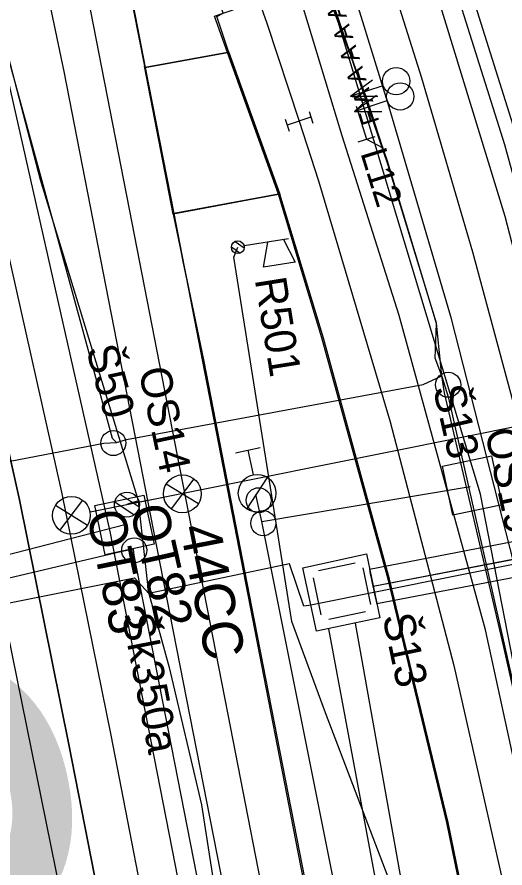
# Model space of a CAD drawing. Extents: x -545736 to -544888, y -1122892 to -1119128.
# Drawn here: x -545187.07 to -545167.61, y -1121746.9 to -1121712.96 of the extents above; entities that cross this region are included whole.
import ezdxf

# ---------------------------------------------------------------- set-up
doc = ezdxf.new("R2010")
doc.units = 0
for name, color, linetype in [('osvětlené plochy-hodnota-obrys', 7, 'Continuous'), ('Podbarveni_Komunikace', 7, 'Continuous'), ('Podbarveni_Nastupiste', 7, 'Continuous'), ('Vrstva 1 - Koleje', 7, 'Continuous'), ('Vrstva 11 - Trakce', 7, 'Continuous'), ('Vrstva 14_zastreseni a nastupiste', 7, 'Continuous'), ('Vrstva 16_plochy', 7, 'Continuous'), ('Vrstva 25', 7, 'Continuous'), ('Vrstva 26', 7, 'Continuous'), ('Vrstva 28 - zabzar', 7, 'Continuous'), ('Vrstva 3 - Lisy - Pocitaci body', 7, 'Continuous'), ('Vrstva 31', 7, 'Continuous'), ('Vrstva 33 - prvky sdelzar', 7, 'Continuous'), ('Vrstva 34', 7, 'Continuous'), ('Vrstva 35', 7, 'Continuous'), ('Vrstva 36', 7, 'Continuous'), ('Vrstva 4 - Teren - stezky - prechody - plochy', 7, 'Continuous'), ('Vrstva 41', 7, 'Continuous'), ('Vrstva 42', 7, 'Continuous'), ('Vrstva 43', 7, 'Continuous'), ('Vrstva 44', 7, 'Continuous'), ('Vrstva 6 - Navesti', 7, 'Continuous')]:
    doc.layers.add(name, color=color, linetype=linetype)

msp = doc.modelspace()

# ---------------------------------------------------------------- linework, layer by layer
at = {"layer": 'osvětlené plochy-hodnota-obrys'}
msp.add_lwpolyline([(-545137.864, -1121889.42), (-545168.59, -1121731.992), (-545178.308, -1121699.721), (-545197.027, -1121652.528), (-545208.16, -1121619.35), (-545217.952, -1121591.114), (-545225.649, -1121565.547)], dxfattribs=at)
at = {"layer": 'Podbarveni_Komunikace'}
for p, q in [((-545181.959, -1121714.966), (-545178.683, -1121714.378)), ((-545178.683, -1121714.378), (-545181.959, -1121714.966)), ((-545178.683, -1121714.378), (-545178.637, -1121714.337)), ((-545176.644, -1121720.024), (-545178.683, -1121714.378)), ((-545181.985, -1121714.917), (-545181.959, -1121714.966)), ((-545181.959, -1121714.966), (-545180.826, -1121720.796)), ((-545180.826, -1121720.796), (-545176.644, -1121720.024))]:
    msp.add_line(p, q, dxfattribs=at)
for points in [[(-545180.039, -1121709.428), (-545180.163, -1121709.404), (-545182.89, -1121710.328), (-545181.985, -1121714.917)], [(-545178.637, -1121714.337), (-545179.104, -1121712.933), (-545178.847, -1121712.802)]]:
    msp.add_lwpolyline(points, dxfattribs=at)
at = {"layer": 'Podbarveni_Nastupiste'}
for p, q in [((-545180.823, -1121720.81), (-545180.455, -1121722.711)), ((-545186.979, -1121732.216), (-545189.161, -1121722.457))]:
    msp.add_line(p, q, dxfattribs=at)
for points in [[(-545147.633, -1121858.705), (-545149.541, -1121848.922), (-545151.454, -1121839.109), (-545153.365, -1121829.32), (-545155.271, -1121819.528), (-545156.81, -1121811.627), (-545158.718, -1121801.84), (-545160.25, -1121793.99), (-545162.146, -1121784.289), (-545164.063, -1121774.461), (-545164.834, -1121770.503), (-545165.22, -1121768.538), (-545165.98, -1121764.613), (-545167.113, -1121758.805), (-545167.886, -1121754.822), (-545169.883, -1121745.088), (-545172.217, -1121735.379), (-545174.857, -1121725.764), (-545176.589, -1121720.029), (-545176.64, -1121720.038), (-545180.823, -1121720.81)], [(-545180.455, -1121722.711), (-545179.628, -1121726.7), (-545177.717, -1121736.49), (-545175.814, -1121746.279), (-545173.137, -1121759.988), (-545171.232, -1121769.763), (-545170.096, -1121775.61), (-545168.189, -1121785.44), (-545166.652, -1121793.283), (-545164.749, -1121803.058), (-545162.839, -1121812.848), (-545160.922, -1121822.667), (-545159.009, -1121832.498), (-545157.103, -1121842.273), (-545155.195, -1121852.046), (-545153.289, -1121861.829)], [(-545183.088, -1121751.748), (-545185.006, -1121741.979), (-545186.979, -1121732.216)]]:
    msp.add_lwpolyline(points, dxfattribs=at)
at = {"layer": 'Vrstva 1 - Koleje'}
for points in [[(-545200.377, -1121638.127), (-545200.027, -1121638.835), (-545193.022, -1121653.026), (-545187.361, -1121668.627), (-545185.993, -1121672.41), (-545184.116, -1121677.602), (-545182.386, -1121682.379), (-545180.136, -1121688.593), (-545177.412, -1121696.104), (-545175.179, -1121702.365), (-545173.107, -1121708.51), (-545170.943, -1121715.381), (-545168.904, -1121722.322), (-545166.838, -1121730.016), (-545165.721, -1121734.52), (-545165.378, -1121735.902), (-545163.622, -1121743.653), (-545162.109, -1121751.114), (-545160.876, -1121757.439), (-545159.51, -1121764.477), (-545158.293, -1121770.72), (-545156.873, -1121778.046)], [(-545190.187, -1121685.59), (-545187.923, -1121694.959), (-545186.2, -1121702.627), (-545185.507, -1121705.971), (-545184.687, -1121709.924), (-545182.492, -1121721.163), (-545180.59, -1121730.931), (-545178.666, -1121740.784), (-545176.766, -1121750.544), (-545174.869, -1121760.278), (-545172.942, -1121770.162), (-545171.042, -1121779.908), (-545169.129, -1121789.7), (-545167.212, -1121799.555), (-545165.293, -1121809.36), (-545163.388, -1121819.134), (-545161.468, -1121828.982), (-545159.566, -1121838.742), (-545157.655, -1121848.546), (-545155.739, -1121858.373)], [(-545196.328, -1121689.408), (-545194.686, -1121694.87), (-545192.492, -1121702.549), (-545189.916, -1121712.225), (-545187.524, -1121721.986), (-545185.303, -1121731.906), (-545183.337, -1121741.604), (-545181.431, -1121751.413), (-545179.514, -1121761.238), (-545177.608, -1121771.007), (-545175.701, -1121780.793), (-545173.785, -1121790.62), (-545171.889, -1121800.35), (-545169.976, -1121810.166), (-545168.071, -1121819.938), (-545166.148, -1121829.808), (-545164.234, -1121839.613), (-545162.332, -1121849.377), (-545160.421, -1121859.17)], [(-545185.383, -1121691.101), (-545182.479, -1121698.59), (-545179.623, -1121706.109), (-545177.117, -1121713.199), (-545175.826, -1121717.114), (-545175.044, -1121719.485), (-545172.193, -1121729.1), (-545169.655, -1121738.82), (-545167.452, -1121748.582), (-545165.503, -1121758.451), (-545163.6, -1121768.21), (-545161.69, -1121777.988), (-545159.773, -1121787.837), (-545157.871, -1121797.594), (-545155.965, -1121807.383), (-545154.069, -1121817.086), (-545152.127, -1121827.047), (-545150.241, -1121836.711), (-545148.328, -1121846.526), (-545146.419, -1121856.308)]]:
    msp.add_lwpolyline(points, dxfattribs=at)
at = {"layer": 'Vrstva 11 - Trakce'}
for p, q in [((-545182.691, -1121732.407), (-545159.873, -1121727.815)), ((-545182.961, -1121731.991), (-545182.202, -1121732.499)), ((-545183.175, -1121732.298), (-545182.406, -1121732.813))]:
    msp.add_line(p, q, dxfattribs=at)
msp.add_circle((-545182.691, -1121732.407), 0.5, dxfattribs=at)
at = {"layer": 'Vrstva 14_zastreseni a nastupiste'}
msp.add_line((-545181.959, -1121714.966), (-545178.683, -1121714.378), dxfattribs=at)
for points in [[(-545189.242, -1121752.936), (-545191.158, -1121743.114), (-545193.062, -1121733.349), (-545194.982, -1121723.565), (-545196.89, -1121713.766), (-545198.798, -1121703.988), (-545200.703, -1121694.182), (-545196.861, -1121693.551), (-545196.294, -1121695.448), (-545194.179, -1121702.847), (-545191.523, -1121712.775), (-545189.161, -1121722.457), (-545186.979, -1121732.216), (-545185.006, -1121741.979), (-545183.088, -1121751.748)], [(-545189.242, -1121752.936), (-545191.158, -1121743.114), (-545193.062, -1121733.349), (-545194.982, -1121723.565), (-545196.89, -1121713.766), (-545198.798, -1121703.988), (-545200.703, -1121694.182), (-545196.861, -1121693.551), (-545196.294, -1121695.448), (-545194.179, -1121702.847), (-545191.523, -1121712.775), (-545189.161, -1121722.457), (-545186.979, -1121732.216), (-545185.006, -1121741.979), (-545183.088, -1121751.748)], [(-545176.589, -1121720.029), (-545176.644, -1121720.024), (-545178.683, -1121714.378), (-545178.637, -1121714.337), (-545176.589, -1121720.029)], [(-545180.848, -1121720.815), (-545181.985, -1121714.917), (-545181.959, -1121714.966), (-545180.826, -1121720.796), (-545180.848, -1121720.815)], [(-545167.886, -1121754.822), (-545169.883, -1121745.088), (-545172.217, -1121735.379), (-545174.857, -1121725.764), (-545176.589, -1121720.029), (-545180.848, -1121720.815), (-545179.628, -1121726.7), (-545177.717, -1121736.49), (-545175.814, -1121746.279), (-545173.137, -1121759.988)], [(-545167.941, -1121754.817), (-545169.938, -1121745.083), (-545172.272, -1121735.374), (-545174.912, -1121725.759), (-545176.644, -1121720.024), (-545180.826, -1121720.796), (-545179.683, -1121726.695), (-545177.772, -1121736.485), (-545175.869, -1121746.274), (-545173.192, -1121759.983)]]:
    msp.add_lwpolyline(points, dxfattribs=at)
at = {"layer": 'Vrstva 16_plochy'}
for points in [[(-545189.242, -1121752.936), (-545191.158, -1121743.114), (-545193.062, -1121733.349), (-545194.982, -1121723.565), (-545196.89, -1121713.766), (-545198.798, -1121703.988), (-545200.703, -1121694.182), (-545196.861, -1121693.551), (-545196.294, -1121695.448), (-545194.179, -1121702.847), (-545191.523, -1121712.775), (-545189.161, -1121722.457), (-545186.979, -1121732.216), (-545185.006, -1121741.979), (-545183.088, -1121751.748)], [(-545181.959, -1121714.966), (-545178.683, -1121714.378), (-545179.201, -1121712.924), (-545178.847, -1121712.802), (-545180.039, -1121709.428), (-545182.857, -1121710.357), (-545181.959, -1121714.966)], [(-545167.941, -1121754.817), (-545169.938, -1121745.083), (-545172.272, -1121735.374), (-545174.912, -1121725.759), (-545176.644, -1121720.024), (-545178.683, -1121714.378), (-545181.959, -1121714.966), (-545180.826, -1121720.796), (-545179.683, -1121726.695), (-545177.772, -1121736.485), (-545175.869, -1121746.274), (-545173.192, -1121759.983)]]:
    msp.add_lwpolyline(points, dxfattribs=at)
at = {"layer": 'Vrstva 25'}
for p, q in [((-545179.84, -1121732.379), (-545181.124, -1121731.587)), ((-545180.019, -1121731.38), (-545180.932, -1121732.579)), ((-545185.363, -1121733.433), (-545184.45, -1121732.234)), ((-545181.219, -1121732.12), (-545182.691, -1121732.407)), ((-545185.542, -1121732.433), (-545184.258, -1121733.226)), ((-545184.163, -1121732.694), (-545182.691, -1121732.407))]:
    msp.add_line(p, q, dxfattribs=at)
for centre in [(-545180.478, -1121731.977), (-545184.904, -1121732.835)]:
    msp.add_circle(centre, 0.754, dxfattribs=at)
at = {"layer": 'Vrstva 26'}
msp.add_line((-545132.499, -1121727.752), (-545175.352, -1121736.42), dxfattribs=at)
for points in [[(-545175.347, -1121736.419), (-545175.635, -1121736.453), (-545176.212, -1121734.774), (-545181.811, -1121735.952), (-545182.224, -1121732.257), (-545186.143, -1121719.457), (-545191.089, -1121700.472)], [(-545203.192, -1121702.53), (-545203.229, -1121702.296), (-545203.64, -1121702.489), (-545202.416, -1121708.322), (-545201.721, -1121712.334), (-545201.289, -1121713.182), (-545198.256, -1121728.49), (-545197.89, -1121732.404), (-545197.312, -1121733.586), (-545196.305, -1121738.106), (-545182.383, -1121735.328), (-545181.811, -1121735.952)], [(-545182.224, -1121732.257), (-545182.628, -1121732.381), (-545182.691, -1121732.407)], [(-545181.811, -1121735.952), (-545181.003, -1121738.903), (-545179.714, -1121744.385), (-545177.939, -1121755.859), (-545177.961, -1121756.625), (-545177.933, -1121756.845)]]:
    msp.add_lwpolyline(points, dxfattribs=at)
at = {"layer": 'Vrstva 28 - zabzar'}
for points in [[(-545163.02, -1121733.83), (-545163.14, -1121732.59), (-545163.95, -1121731.4), (-545167.62, -1121718.06), (-545169.32, -1121712.66), (-545170.79, -1121708.29)], [(-545173.13, -1121717.83), (-545172.48, -1121718.17), (-545173.11, -1121716.25), (-545174.45, -1121712.66), (-545175.26, -1121709.75)], [(-545173.78, -1121716.11), (-545173.11, -1121716.25), (-545173.62, -1121716.72)]]:
    msp.add_lwpolyline(points, dxfattribs=at)
at = {"layer": 'Vrstva 3 - Lisy - Pocitaci body'}
for p, q in [((-545173.78, -1121716.11), (-545172.903, -1121715.461)), ((-545173.78, -1121716.11), (-545172.468, -1121715.682)), ((-545173.62, -1121716.72), (-545172.743, -1121716.071)), ((-545173.78, -1121716.11), (-545172.689, -1121716.117)), ((-545173.62, -1121716.72), (-545172.308, -1121716.292)), ((-545175.429, -1121716.72), (-545175.273, -1121717.195)), ((-545173.62, -1121716.72), (-545172.529, -1121716.727)), ((-545176.379, -1121717.033), (-545176.223, -1121717.508)), ((-545175.351, -1121716.957), (-545176.301, -1121717.271))]:
    msp.add_line(p, q, dxfattribs=at)
for centre in [(-545171.952, -1121715.516), (-545171.792, -1121716.126)]:
    msp.add_circle(centre, 0.542, dxfattribs=at)
at = {"layer": 'Vrstva 31'}
msp.add_lwpolyline([(-545171.97, -1121749.47), (-545171.68, -1121748.84), (-545174.77, -1121740.71), (-545176.11, -1121737.07), (-545178.43, -1121722.53), (-545178.27, -1121722.14)], dxfattribs=at)
at = {"layer": 'Vrstva 33 - prvky sdelzar'}
for p, q in [((-545176.253, -1121721.801), (-545178.02, -1121722.085)), ((-545176.442, -1121721.832), (-545175.975, -1121722.729)), ((-545178.524, -1121722.119), (-545178.171, -1121722.375)), ((-545178.378, -1121721.908), (-545178.018, -1121722.17)), ((-545177.239, -1121722.931), (-545177.074, -1121721.932)), ((-545175.975, -1121722.729), (-545177.239, -1121722.931))]:
    msp.add_line(p, q, dxfattribs=at)
msp.add_circle((-545178.27, -1121722.14), 0.256, dxfattribs=at)
at = {"layer": 'Vrstva 34'}
for p, q in [((-545175.053, -1121735.037), (-545173.584, -1121734.731)), ((-545173.288, -1121734.924), (-545172.982, -1121736.393)), ((-545174.94, -1121736.802), (-545175.246, -1121735.333)), ((-545173.175, -1121736.689), (-545174.644, -1121736.995))]:
    msp.add_line(p, q, dxfattribs=at)
at = {"layer": 'Vrstva 35'}
for p, q in [((-545173.012, -1121734.976), (-545133.884, -1121727.448)), ((-545172.869, -1121735.656), (-545133.668, -1121728.12)), ((-545172.867, -1121735.664), (-545133.668, -1121728.119)), ((-545172.723, -1121736.351), (-545133.451, -1121728.792))]:
    msp.add_line(p, q, dxfattribs=at)
for points in [[(-545167.629, -1121767.278), (-545168.622, -1121764.942), (-545173.574, -1121737.132)], [(-545168.79, -1121767.528), (-545169.421, -1121765.294), (-545174.634, -1121737.356)]]:
    msp.add_lwpolyline(points, dxfattribs=at)
for centre, ratio, start_param, end_param in [((-545172.868, -1121735.663), 0.000106, 3.146832, 6.290757), ((-545172.868, -1121735.664), 0.000108, 3.128938, 6.283029)]:
    msp.add_ellipse(centre, major_axis=(-0.145, 0.688), ratio=ratio, start_param=start_param, end_param=end_param, dxfattribs=at)
at = {"layer": 'Vrstva 36'}
msp.add_lwpolyline([(-545175.672, -1121734.926), (-545173.14, -1121734.368), (-545172.602, -1121736.925), (-545175.129, -1121737.46)], close=True, dxfattribs=at)
for points in [[(-545175.672, -1121734.926), (-545173.14, -1121734.368), (-545172.602, -1121736.925), (-545175.129, -1121737.46), (-545175.672, -1121734.926)], [(-545173.14, -1121734.368), (-545173.14, -1121734.368)], [(-545175.672, -1121734.926), (-545175.672, -1121734.926)], [(-545172.602, -1121736.925), (-545172.602, -1121736.925)], [(-545175.129, -1121737.46), (-545175.129, -1121737.46)]]:
    msp.add_lwpolyline(points, dxfattribs=at)
at = {"layer": 'Vrstva 4 - Teren - stezky - prechody - plochy'}
for points in [[(-545183.088, -1121751.748), (-545185.006, -1121741.979), (-545186.979, -1121732.216), (-545189.161, -1121722.457), (-545191.523, -1121712.775), (-545194.179, -1121702.847), (-545196.294, -1121695.448), (-545196.861, -1121693.551), (-545196.981, -1121693.185), (-545198.002, -1121693.324), (-545198.246, -1121691.849), (-545199.971, -1121692.109), (-545199.786, -1121693.603), (-545200.766, -1121693.77), (-545200.703, -1121694.182), (-545198.798, -1121703.988), (-545196.89, -1121713.766), (-545194.982, -1121723.565), (-545193.062, -1121733.349), (-545191.158, -1121743.114), (-545189.242, -1121752.936)], [(-545188.763, -1121698.109), (-545188.641, -1121698.826), (-545185.213, -1121715.136), (-545181.647, -1121733.399), (-545177.117, -1121756.524), (-545170.416, -1121791.087), (-545164.311, -1121822.524), (-545157.023, -1121859.828), (-545149.915, -1121896.158), (-545142.13, -1121936.158), (-545141.676, -1121939.159), (-545141.157, -1121942.596), (-545141.923, -1121943.776)], [(-545141.923, -1121943.776), (-545142.097, -1121942.982), (-545141.665, -1121942.659), (-545141.923, -1121941.346), (-545142.767, -1121941.354), (-545151.586, -1121896.379), (-545158.808, -1121859.367), (-545165.97, -1121822.744), (-545172.05, -1121791.327), (-545183.361, -1121733.476), (-545187.416, -1121715.505), (-545191.632, -1121699.681), (-545191.805, -1121699.137)], [(-545180.039, -1121709.428), (-545180.163, -1121709.404), (-545182.89, -1121710.328), (-545181.985, -1121714.917), (-545180.848, -1121720.815), (-545179.628, -1121726.7), (-545177.717, -1121736.49), (-545175.814, -1121746.279), (-545173.137, -1121759.988), (-545171.232, -1121769.763), (-545170.096, -1121775.61), (-545168.189, -1121785.44), (-545166.652, -1121793.283), (-545164.749, -1121803.058), (-545162.839, -1121812.848), (-545160.922, -1121822.667), (-545159.009, -1121832.498), (-545157.103, -1121842.273), (-545155.195, -1121852.046), (-545153.289, -1121861.829)], [(-545169.68, -1121709.752), (-545170.872, -1121710.185), (-545170.694, -1121710.876), (-545167.623, -1121720.902), (-545165.192, -1121730.272), (-545163.048, -1121739.109), (-545160.653, -1121750.397), (-545159.039, -1121758.75), (-545157.412, -1121758.312)], [(-545169.68, -1121709.752), (-545169.545, -1121710.101), (-545166.403, -1121720.085), (-545163.394, -1121730.631), (-545161.465, -1121738.363), (-545159.201, -1121749.439), (-545157.412, -1121758.312)], [(-545130.358, -1121950.008), (-545129.391, -1121949.959), (-545129.73, -1121942.596), (-545130.115, -1121934.948), (-545130.824, -1121927.405), (-545131.836, -1121918.196), (-545133.344, -1121907.479), (-545134.953, -1121898.499), (-545142.937, -1121857.697), (-545151.741, -1121812.566), (-545162.39, -1121757.819), (-545164.226, -1121748.401), (-545166.939, -1121735.985), (-545169.746, -1121724.99), (-545172.237, -1121716.559), (-545173.733, -1121711.673), (-545173.909, -1121711.118), (-545175.871, -1121711.785), (-545175.683, -1121712.485)], [(-545176.589, -1121720.029), (-545178.637, -1121714.337), (-545179.104, -1121712.933), (-545178.847, -1121712.802), (-545175.997, -1121711.82)], [(-545130.358, -1121950.008), (-545130.752, -1121943), (-545131.52, -1121935.35), (-545132.155, -1121927.829), (-545133.341, -1121918.921), (-545135.127, -1121907.455), (-545136.587, -1121899.196), (-545144.41, -1121858.134), (-545153.364, -1121812.756), (-545162.564, -1121765.529), (-545165.788, -1121749.365), (-545168.396, -1121737.4), (-545171.828, -1121724.869), (-545174.108, -1121717.697), (-545175.683, -1121712.485)], [(-545147.633, -1121858.705), (-545149.541, -1121848.922), (-545151.454, -1121839.109), (-545153.365, -1121829.32), (-545155.271, -1121819.528), (-545156.81, -1121811.627), (-545158.718, -1121801.84), (-545160.25, -1121793.99), (-545162.146, -1121784.289), (-545164.063, -1121774.461), (-545164.834, -1121770.503), (-545165.22, -1121768.538), (-545165.98, -1121764.613), (-545167.113, -1121758.805), (-545167.886, -1121754.822), (-545169.883, -1121745.088), (-545172.217, -1121735.379), (-545174.857, -1121725.764), (-545176.589, -1121720.029)]]:
    msp.add_lwpolyline(points, dxfattribs=at)
at = {"layer": 'Vrstva 41'}
for p, q in [((-545178.354, -1121730.336), (-545177.376, -1121730.128)), ((-545177.865, -1121730.232), (-545177.655, -1121731.218)), ((-545177.908, -1121732.583), (-545177.09, -1121731.324))]:
    msp.add_line(p, q, dxfattribs=at)
for points in [[(-545170.103, -1121730.872), (-545168.147, -1121730.456), (-545167.731, -1121732.412), (-545169.687, -1121732.828), (-545170.103, -1121730.872)], [(-545183.973, -1121732.447), (-545182.017, -1121732.031), (-545181.601, -1121733.987), (-545183.557, -1121734.403), (-545183.973, -1121732.447)]]:
    msp.add_lwpolyline(points, dxfattribs=at)
for centre, radius in [((-545177.499, -1121731.952), 0.75), ((-545177.437, -1121732.233), 0.5), ((-545177.251, -1121733.146), 0.5)]:
    msp.add_circle(centre, radius, dxfattribs=at)
at = {"layer": 'Vrstva 42'}
msp.add_line((-545177.312, -1121733.08), (-545169.003, -1121731.678), dxfattribs=at)
for points in [[(-545173.971, -1121879.393), (-545161.245, -1121876.727), (-545160.224, -1121876.513), (-545154.158, -1121875.249), (-545149.407, -1121874.445), (-545148.025, -1121874.172), (-545146.62, -1121873.901), (-545146.168, -1121873.821), (-545146.682, -1121871.086), (-545153.179, -1121837.049), (-545159.714, -1121803.768), (-545165.606, -1121773.441), (-545166.061, -1121770.665), (-545166.155, -1121770.217), (-545169.78, -1121770.722), (-545177.312, -1121733.08), (-545177.546, -1121732)], [(-545160.224, -1121876.513), (-545160.255, -1121876.188), (-545160.348, -1121875.789), (-545160.501, -1121874.82), (-545160.384, -1121874.243), (-545166.916, -1121840.055), (-545173.431, -1121807.371), (-545175.563, -1121795.526), (-545175.892, -1121794.898), (-545176.102, -1121793.991), (-545177.61, -1121786.569), (-545177.678, -1121786.013), (-545177.67, -1121785.703), (-545180.091, -1121773.762), (-545188.047, -1121734.56), (-545182.725, -1121733.19)]]:
    msp.add_lwpolyline(points, dxfattribs=at)
at = {"layer": 'Vrstva 43'}
for centre in [(-545169.879, -1121727.627), (-545183.232, -1121729.952), (-545182.4, -1121734.228)]:
    msp.add_circle(centre, 0.5, dxfattribs=at)
at = {"layer": 'Vrstva 44'}
for points in [[(-545206.107, -1121653.28), (-545195.07, -1121685.376), (-545195.061, -1121685.517), (-545194.992, -1121685.612), (-545194.193, -1121688.229), (-545191.066, -1121700.374), (-545190.181, -1121705.285), (-545188.159, -1121711.939), (-545183.274, -1121729.753), (-545183.103, -1121729.934)], [(-545139.779, -1121877.836), (-545147.175, -1121839.811), (-545147.369, -1121839.002), (-545147.437, -1121838.152), (-545155.452, -1121797.558), (-545155.595, -1121796.474), (-545155.658, -1121796.154), (-545157.036, -1121788.893), (-545157.839, -1121784.658), (-545161.523, -1121765.245), (-545161.723, -1121764.693), (-545161.769, -1121763.91), (-545164.033, -1121753.897), (-545169.852, -1121728.16), (-545170.129, -1121727.27), (-545170.396, -1121726.56), (-545170.338, -1121725.182), (-545172.293, -1121718.704), (-545175.993, -1121707.957), (-545178.907, -1121700.544), (-545179.343, -1121699.618), (-545179.583, -1121698.628), (-545193.322, -1121663.167)], [(-545139.513, -1121878.622), (-545139.749, -1121877.759), (-545147.249, -1121839.292), (-545147.369, -1121839.002), (-545147.48, -1121838.112), (-545155.446, -1121797.363), (-545155.595, -1121796.474), (-545155.706, -1121795.975), (-545161.592, -1121765.233), (-545161.723, -1121764.693), (-545161.847, -1121763.916), (-545167.672, -1121738.027), (-545170.022, -1121727.953), (-545170.129, -1121727.27), (-545170.34, -1121725.169), (-545172.277, -1121718.871), (-545175.906, -1121708.217), (-545178.967, -1121700.134), (-545179.343, -1121699.618)], [(-545224.834, -1121737.894), (-545219.666, -1121736.926), (-545219.42, -1121736.864), (-545219.087, -1121736.783), (-545211.615, -1121735.325), (-545211.203, -1121735.259), (-545210.868, -1121735.189), (-545205.826, -1121734.232), (-545205.485, -1121734.161), (-545205.165, -1121734.121), (-545197.626, -1121732.637), (-545197.31, -1121732.52), (-545196.967, -1121732.433), (-545192.034, -1121731.46), (-545191.646, -1121731.486), (-545191.438, -1121731.458), (-545183.616, -1121729.949), (-545183.103, -1121729.934), (-545182.706, -1121729.81), (-545170.882, -1121727.619), (-545170.129, -1121727.27)], [(-545178.279, -1121755.469), (-545182.408, -1121734.418), (-545182.422, -1121734.185), (-545182.877, -1121734.274), (-545190.557, -1121736.084), (-545190.792, -1121736.111)]]:
    msp.add_lwpolyline(points, dxfattribs=at)
at = {"layer": 'Vrstva 6 - Navesti'}
for p, q in [((-545173.542, -1121716.507), (-545173.13, -1121717.83)), ((-545173.464, -1121717.934), (-545172.796, -1121717.726))]:
    msp.add_line(p, q, dxfattribs=at)

# ---------------------------------------------------------------- texts
at = {"layer": 'osvětlené plochy-hodnota-obrys'}
msp.add_text('30', height=22.7812, rotation=281.0956, dxfattribs=at).set_placement((-545212.618, -1121722.87))
at = {"layer": 'Vrstva 11 - Trakce'}
msp.add_text('44CC', height=1.6, rotation=281.2049, dxfattribs=at).set_placement((-545180.585, -1121733.327))
at = {"layer": 'Vrstva 25'}
for s, rotation, p in [('OT83', 281.4598, (-545184.3, -1121732.763)), ('OT82', 282.6199, (-545182.579, -1121732.557))]:
    msp.add_text(s, height=1.5, rotation=rotation, dxfattribs=at).set_placement(p)
at = {"layer": 'Vrstva 33 - prvky sdelzar'}
msp.add_text('R501', height=1.25, rotation=279.0657, dxfattribs=at).set_placement((-545177.594, -1121723.424))
at = {"layer": 'Vrstva 34'}
msp.add_text('Š13', height=1.25, rotation=281.7992, dxfattribs=at).set_placement((-545172.507, -1121736.867))
at = {"layer": 'Vrstva 41'}
for s, p in [('OS14', (-545182.233, -1121727.043)), ('OS19', (-545168.419, -1121729.482))]:
    msp.add_text(s, height=1.25, rotation=282, dxfattribs=at).set_placement(p)
at = {"layer": 'Vrstva 43'}
for s, rotation, p in [('Š50', 285.3348, (-545184.329, -1121726.203)), ('Š13', 282.7401, (-545170.489, -1121727.765)), ('Šk350a', 281.0323, (-545182.901, -1121736.847))]:
    msp.add_text(s, height=1.25, rotation=rotation, dxfattribs=at).set_placement(p)
at = {"layer": 'Vrstva 6 - Navesti'}
for s, height, rotation, p in [('  F A A A A A A ', 0.7, 107.2839, (-545172.462, -1121717.622)), ('L12', 1.05, 287.2839, (-545173.386, -1121718.38))]:
    msp.add_text(s, height=height, rotation=rotation, dxfattribs=at).set_placement(p)

doc.saveas('drawing.dxf')
